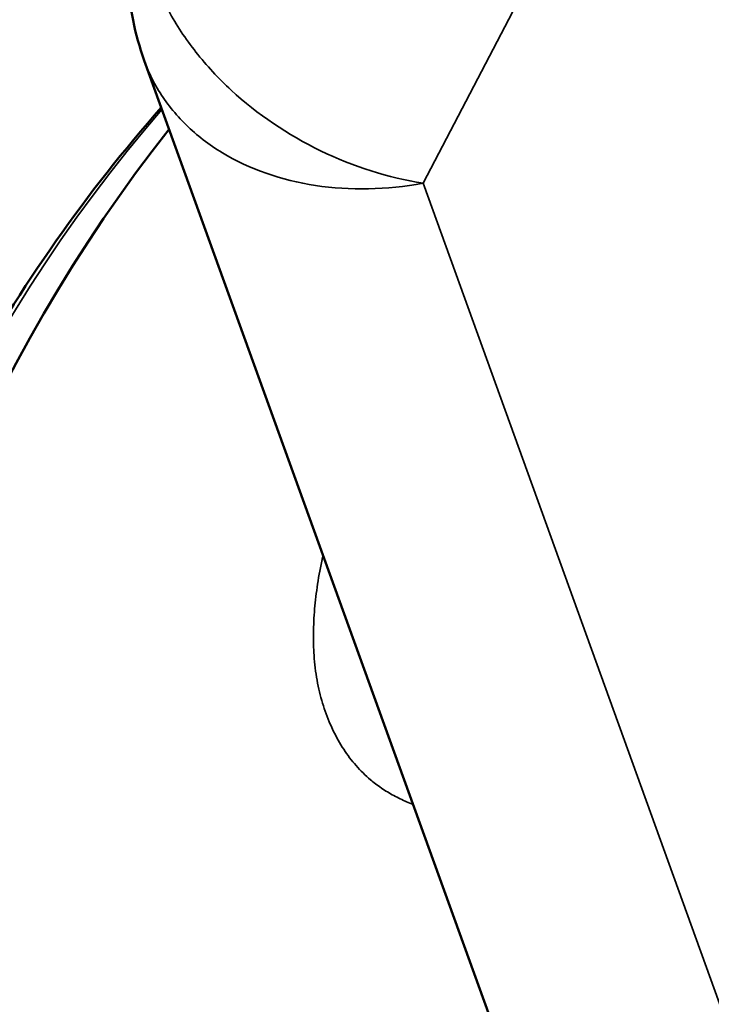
# Model space of a CAD drawing. Header units: millimetres. Extents: x 50 to 3176, y 50 to 2109.
# Tile 529 of 656: x 2026 to 2031, y 627 to 634. Entities that reach past the tile are written whole.
import ezdxf

# ---------------------------------------------------------------- set-up
doc = ezdxf.new("R2010")
doc.units = ezdxf.units.MM
doc.header["$LTSCALE"] = 10
doc.layers.add('Visible (ISO)', color=7, linetype='Continuous', lineweight=50)
doc.layers.add('Visible Narrow (ISO)', color=7, linetype='Continuous', lineweight=35)

msp = doc.modelspace()

# ---------------------------------------------------------------- linework, layer by layer
at = {"layer": 'Visible (ISO)'}
for p, q in [((2026.9127, 633.5781), (2030.0933, 624.7811)), ((2027.0715, 633.2794), (2027.0715, 633.2794))]:
    msp.add_line(p, q, dxfattribs=at)
for centre, major_axis, start_param, end_param in [((2043.5668, 611.6446), (-13.7498, 23.8153), 0.218738, 0.218745), ((2043.5671, 611.6442), (-13.75, 23.8157), 0.225415, 3.141593)]:
    msp.add_ellipse(centre, major_axis=major_axis, ratio=0.57735, start_param=start_param, end_param=end_param, dxfattribs=at)
for points, knots in [([(2024.1503, 642.5806), (2025.8737, 643.5755), (2027.8404, 644.1477), (2032.0977, 644.4036), (2034.3878, 644.0879), (2039.1125, 642.5997), (2041.5469, 641.4274), (2046.3731, 638.32), (2048.7644, 636.385), (2051.6021, 633.593), (2052.1556, 633.0232), (2052.7009, 632.4365)], [5.497787, 5.497787, 5.497787, 5.497787, 5.77877, 5.77877, 6.059753, 6.059753, 6.340736, 6.340736, 6.621719, 6.621719, 6.690856, 6.690856, 6.690856, 6.690856]), ([(2054.0372, 576.1256), (2051.7931, 575.5732), (2049.2972, 575.5858), (2044.0373, 576.7342), (2041.272, 577.8772), (2035.7584, 581.1801), (2033.011, 583.341), (2027.815, 588.4597), (2025.3672, 591.4164), (2021.0176, 597.8263), (2019.1164, 601.2783), (2016.0522, 608.3295), (2014.8897, 611.9276), (2013.4217, 618.908), (2013.1165, 622.2891), (2013.3977, 628.4932), (2013.9841, 631.3152), (2015.9933, 636.1079), (2017.4145, 638.08), (2019.7024, 639.9501), (2020.2512, 640.3294), (2020.8269, 640.6618)], [2.522076, 2.522076, 2.522076, 2.522076, 2.840156, 2.840156, 3.160369, 3.160369, 3.481068, 3.481068, 3.801671, 3.801671, 4.122186, 4.122186, 4.442713, 4.442713, 4.763343, 4.763343, 5.084027, 5.084027, 5.403911, 5.403911, 5.497787, 5.497787, 5.497787, 5.497787]), ([(2027.0353, 633.2388), (2026.5006, 632.6346), (2026.0244, 631.9557), (2024.694, 629.5578), (2024.088, 627.5792), (2023.5286, 623.1325), (2023.5866, 620.6562), (2024.3661, 615.4773), (2025.0881, 612.7754), (2027.1187, 607.4214), (2028.426, 604.7702), (2031.4938, 599.7818), (2033.2535, 597.4452), (2037.0524, 593.319), (2039.0911, 591.5303), (2043.2501, 588.6837), (2045.3699, 587.6269), (2049.4776, 586.3688), (2051.4669, 586.1648), (2054.4738, 586.5692), (2055.5861, 586.9161), (2056.5986, 587.4443)], [4.117692, 4.117692, 4.117692, 4.117692, 4.260622, 4.260622, 4.577772, 4.577772, 4.900466, 4.900466, 5.223416, 5.223416, 5.545853, 5.545853, 5.868128, 5.868128, 6.190696, 6.190696, 6.513767, 6.513767, 6.835643, 6.835643, 7.043888, 7.043888, 7.043888, 7.043888])]:
    msp.add_open_spline(points, degree=3, knots=knots, dxfattribs=at)
msp.add_open_spline([(2026.9129, 633.5777), (2026.8451, 633.7653), (2026.8051, 633.9655), (2026.7966, 634.1647)], degree=3, dxfattribs=at)
at = {"layer": 'Visible Narrow (ISO)'}
for p, q in [((2028.9199, 632.6939), (2030.7376, 636.1759)), ((2032.0974, 623.9056), (2028.9199, 632.6939))]:
    msp.add_line(p, q, dxfattribs=at)
for centre, major_axis, start_param, end_param in [((2042.5064, 611.0319), (18.175, -31.48), 1.952201, 6.117304), ((2042.4003, 610.9706), (18.25, -31.6099), 3.141593, 6.117304), ((2039.0769, 609.0519), (-18.25, 31.6099), 0, 2.975711), ((2043.2038, 611.4294), (-13.7432, 23.8039), 0.193048, 0.193051), ((2043.2012, 611.433), (-13.741, 23.8), 0.196629, 3.116897)]:
    msp.add_ellipse(centre, major_axis=major_axis, ratio=0.57735, start_param=start_param, end_param=end_param, dxfattribs=at)
for points, knots in [([(2028.9199, 632.6939), (2028.6709, 632.7332), (2028.1669, 632.8932), (2027.617, 633.266), (2027.2757, 633.6338), (2027.1109, 633.8833), (2027.0125, 634.0891), (2026.9653, 634.219), (2026.9365, 634.3229), (2026.9136, 634.4266), (2026.9032, 634.5038), (2026.8994, 634.5548)], [0, 0, 0, 0, 0.25, 0.5, 0.625, 0.75, 0.8125, 0.875, 0.90625, 0.9375, 1, 1, 1, 1]), ([(2026.9129, 633.5777), (2026.9225, 633.5513), (2026.9523, 633.4772), (2027.0377, 633.3141), (2027.2038, 633.107), (2027.5544, 632.8363), (2028.1281, 632.635), (2028.6581, 632.6459), (2028.9199, 632.6939)], [0.1534388, 0.1534388, 0.1534388, 0.1534388, 0.1875001, 0.2500001, 0.3750001, 0.5000001, 0.75, 1, 1, 1, 1]), ([(2028.1954, 630.0001), (2028.1818, 629.9351), (2028.1704, 629.8717), (2028.1611, 629.8099), (2028.1519, 629.7487), (2028.1448, 629.6891), (2028.1398, 629.6311), (2028.1347, 629.5719), (2028.1317, 629.5143), (2028.131, 629.4585), (2028.1302, 629.4029), (2028.1317, 629.349), (2028.1353, 629.2969), (2028.1396, 629.235), (2028.147, 629.1754), (2028.1573, 629.1183), (2028.1676, 629.0608), (2028.1808, 629.0057), (2028.1966, 628.9529), (2028.2126, 628.8997), (2028.2313, 628.849), (2028.2525, 628.8006), (2028.2594, 628.7846), (2028.2667, 628.7689), (2028.2741, 628.7535), (2028.2967, 628.707), (2028.3216, 628.6629), (2028.3488, 628.6213), (2028.3762, 628.5795), (2028.4059, 628.5401), (2028.438, 628.5035), (2028.4701, 628.4668), (2028.5046, 628.4328), (2028.5415, 628.4016), (2028.5533, 628.3917), (2028.5653, 628.382), (2028.5776, 628.3726), (2028.6053, 628.3515), (2028.6342, 628.3318), (2028.6641, 628.3136), (2028.694, 628.2955), (2028.7248, 628.2788), (2028.7565, 628.2636), (2028.7865, 628.2493), (2028.8171, 628.2363), (2028.8483, 628.2246)], [0, 0, 0, 0, 0.05, 0.05, 0.05, 0.0994625, 0.0994625, 0.0994625, 0.1498744, 0.1498744, 0.1498744, 0.2, 0.2, 0.2, 0.2595709, 0.2595709, 0.2595709, 0.3195335, 0.3195335, 0.3195335, 0.3800542, 0.3800542, 0.3800542, 0.4, 0.4, 0.4, 0.460031, 0.460031, 0.460031, 0.5203698, 0.5203698, 0.5203698, 0.5806999, 0.5806999, 0.5806999, 0.6, 0.6, 0.6, 0.6434934, 0.6434934, 0.6434934, 0.6868398, 0.6868398, 0.6868398, 0.727765, 0.727765, 0.727765, 0.727765])]:
    msp.add_open_spline(points, degree=3, knots=knots, dxfattribs=at)
for points in [[(2028.1995, 630.0189), (2028.1982, 630.0126), (2028.1968, 630.0064), (2028.1954, 630.0001)], [(2028.2044, 630.0055), (2028.2014, 630.0037), (2028.1984, 630.0019), (2028.1954, 630.0001)]]:
    msp.add_open_spline(points, degree=3, dxfattribs=at)

doc.saveas('drawing.dxf')
